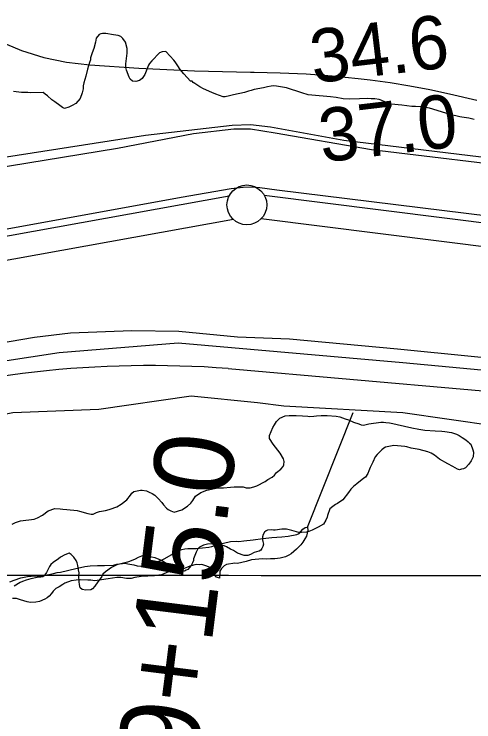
# Model space of a CAD drawing. Extents: x 3245246 to 3283090, y 806824 to 832173.
# Drawn here: x 3261707 to 3262284, y 818083 to 818972 of the extents above; entities that cross this region are included whole.
import ezdxf

# ---------------------------------------------------------------- set-up
doc = ezdxf.new("R2010")
doc.units = 0
for name, color, linetype in [('V-FLOD-BASE', 7, 'Continuous'), ('V-GRID-MAJR', 7, 'Continuous'), ('V-LEVE-TOET', 7, 'Continuous'), ('V-RIVR-RANG', 7, 'Continuous'), ('V-ROAD-CNTR', 7, 'Continuous'), ('V-SITE-VEGE', 7, 'Continuous'), ('V-SURV-IDEN', 7, 'Continuous'), ('V-SURV-LINE', 7, 'Continuous'), ('V-TOPO-MINR', 7, 'Continuous'), ('V-TOPO-SHOR', 7, 'Continuous')]:
    doc.layers.add(name, color=color, linetype=linetype)

msp = doc.modelspace()

# ---------------------------------------------------------------- linework, layer by layer
at = {"layer": 'V-FLOD-BASE'}
for points in [[(3261076.53, 818670.86), (3261236.77, 818699.52), (3261443.28, 818734.86), (3261654.67, 818773.53), (3261836.43, 818803.25), (3261932.19, 818821.55), (3261982.57, 818827.45), (3262003.48, 818827.68), (3262034.71, 818822.7), (3262155.72, 818801.71), (3262364.35, 818776.37)], [(3262305.13, 818717.26), (3262036.54, 818750.54), (3262015.19, 818753.38), (3262005.95, 818754.09), (3261994.26, 818753.96), (3261979.52, 818752.16), (3261916.69, 818741.2), (3261453.58, 818657.26), (3261170.96, 818606.92), (3260890.61, 818555.58)]]:
    msp.add_lwpolyline(points, dxfattribs=at)
at = {"layer": 'V-GRID-MAJR'}
msp.add_spline([(3249418.19, 818275.5), (3254654.04, 818271.31), (3259889.9, 818267.89), (3265125.76, 818265.22), (3270361.62, 818263.32), (3275597.48, 818262.18), (3280833.33, 818261.79)], degree=3, dxfattribs=at)
at = {"layer": 'V-LEVE-TOET'}
for points in [[(3262320.68, 818788.58), (3262120.67, 818812.79), (3262028.83, 818829.6), (3262003.57, 818832.39), (3261980.41, 818831.92), (3261871.66, 818819.22), (3261664.71, 818786.75), (3261467.65, 818750.71), (3261301.42, 818725.67), (3261167.98, 818702.84), (3261051.17, 818677.33)], [(3260992.22, 818439.96), (3261163.69, 818473.67), (3261438.4, 818515.71), (3261732.44, 818565.79), (3261777.63, 818571.22), (3261854.69, 818574.34), (3261913.76, 818573.36), (3261987.46, 818566.19), (3262052.49, 818563.64), (3262187.97, 818551.42), (3262381.56, 818532.06)]]:
    msp.add_lwpolyline(points, dxfattribs=at)
at = {"layer": 'V-ROAD-CNTR'}
msp.add_lwpolyline([(3261975.72, 818526.42), (3262281.24, 818499.57), (3262645.41, 818468.01), (3263233.35, 818414.47)], dxfattribs=at)
msp.add_arc((3261877.32, 817243.88), 1286.31, 85.61254, 107.31835, dxfattribs=at)
at = {"layer": 'V-SITE-VEGE'}
for points in [[(3261851.14, 818892.28), (3261847.76, 818901.26), (3261847.1, 818904.74), (3261847.05, 818909.25), (3261848.54, 818922.6), (3261848.68, 818928.55), (3261846.75, 818936.32), (3261843.21, 818941.2), (3261840.72, 818943.63), (3261837.43, 818944.83), (3261831.68, 818945.58), (3261821.82, 818947.32), (3261817.92, 818947.27), (3261815.67, 818946.84), (3261813.63, 818945.99), (3261809.99, 818941.44), (3261809.02, 818936.51), (3261807.06, 818928.49), (3261804.66, 818923.13), (3261802.88, 818916.75), (3261802.5, 818914.08), (3261801.51, 818911), (3261798.94, 818902.56), (3261796.79, 818893.72), (3261794.42, 818885.28), (3261793.64, 818881.38), (3261793.27, 818877.89), (3261792.3, 818872.75), (3261789.71, 818865.75), (3261784.45, 818859.54), (3261779.56, 818856.82), (3261775.69, 818854.93), (3261770.17, 818853.23), (3261767.7, 818854.43), (3261764.19, 818856.65), (3261757.78, 818861.29), (3261754.06, 818864.12), (3261748.67, 818868.98), (3261745.77, 818871.2), (3261743.09, 818873.02), (3261727.5, 818872.84), (3261723.81, 818873.21), (3261716.02, 818873.12), (3261706.16, 818874.24)], [(3262284.41, 818839.32), (3262277.83, 818841.08), (3262268.79, 818842.22), (3262266.33, 818842.8), (3262254.2, 818845.33), (3262228.27, 818853.45), (3262218.2, 818855.18), (3262210.81, 818855.71), (3262206.31, 818855.66), (3262193.78, 818857.16), (3262180.02, 818858.44), (3262175.91, 818859.83), (3262168.69, 818863.24), (3262165.19, 818864.43), (3262159.65, 818865.39), (3262154.93, 818865.34), (3262150.01, 818865.49), (3262140.58, 818865.38), (3262128.28, 818864.63), (3262119.87, 818865.15), (3262111.23, 818866.9), (3262104.25, 818867.85), (3262080.45, 818869.63), (3262075.93, 818870.4), (3262068.11, 818872.57), (3262048.76, 818878.91), (3262036.23, 818881.23), (3262032.74, 818881.4), (3262029.67, 818881.16), (3262024.96, 818880.29), (3262019.85, 818879), (3262008.39, 818876.82), (3262004.51, 818875.55), (3262001.03, 818874.69), (3261996.13, 818872.99), (3261982.42, 818870.17), (3261977.31, 818868.88), (3261971.79, 818867.59), (3261969.33, 818867.56), (3261964.59, 818869.56), (3261960.06, 818870.95), (3261955.12, 818873.15), (3261944.4, 818877.74), (3261940.07, 818880.15), (3261933.66, 818884.39), (3261931.6, 818885.8), (3261930.15, 818887.22), (3261928.09, 818887.6), (3261919.99, 818896.54), (3261915.42, 818902.23), (3261912.29, 818906.5), (3261908.96, 818911.59), (3261907.29, 818913.62), (3261902.93, 818918.9), (3261897.33, 818924.58), (3261892.82, 818924.12), (3261889.35, 818922.85), (3261879.82, 818913.1), (3261876.78, 818909.79), (3261875.38, 818907.31), (3261870.79, 818895.57), (3261867.36, 818890.82), (3261864.1, 818888.32), (3261859.61, 818886.83), (3261855.5, 818887.61), (3261852.4, 818889.83), (3261851.14, 818892.28)], [(3261917.39, 818348.96), (3261924.31, 818353.76), (3261928.57, 818357.5), (3261931, 818360.6), (3261934.63, 818366.18), (3261941.14, 818370.76), (3261948.9, 818373.51), (3261958.51, 818375.88), (3261962.6, 818376.74), (3261969.78, 818376.82), (3261978.39, 818377.54), (3261982.89, 818378), (3261991.09, 818378.09), (3261994.38, 818377.72), (3261998.08, 818376.73), (3262003, 818376.79), (3262007.91, 818378.07), (3262011.58, 818379.34), (3262021.98, 818384.79), (3262025.23, 818387.08), (3262030.74, 818390.22), (3262033.78, 818392.72), (3262036.41, 818395.82), (3262041.49, 818400.19), (3262044.74, 818403.3), (3262045.54, 818405.36), (3262045.9, 818409.67), (3262045.24, 818413.15), (3262040.65, 818420.27), (3262032.12, 818431.66), (3262027.52, 818438.79), (3262027.49, 818442.27), (3262031.68, 818452.57), (3262033.89, 818455.88), (3262036.31, 818460.01), (3262040.36, 818464.15), (3262047.1, 818466.89), (3262052.01, 818467.57), (3262061.04, 818467.46), (3262069.04, 818467.14), (3262075.4, 818466.8), (3262077.46, 818466.41), (3262083.2, 818466.48), (3262086.47, 818467.13), (3262092.21, 818467.61), (3262100, 818467.28), (3262111.08, 818466.79), (3262115.6, 818465.82), (3262122.4, 818463.23), (3262126.72, 818461.84), (3262132.9, 818459.24), (3262139.49, 818456.86), (3262142.38, 818455.66), (3262145.45, 818455.49), (3262152.2, 818457), (3262167.15, 818459.01), (3262170.63, 818459.05), (3262173.71, 818458.88), (3262178.23, 818458.32), (3262182.34, 818457.34), (3262187.89, 818456.38), (3262206.19, 818452.07), (3262214.82, 818450.32), (3262222.42, 818449.18), (3262235.35, 818448.09), (3262243.76, 818447.98), (3262247.66, 818447.41), (3262255.88, 818446.27), (3262262.26, 818444.09), (3262265.56, 818442.28), (3262269.48, 818439.66), (3262274.03, 818436.83), (3262276.93, 818434.2), (3262278.79, 818432.79), (3262280.24, 818431.58), (3262282.78, 818424.22), (3262283.43, 818421.36), (3262283.29, 818415.41), (3262280.68, 818410.46), (3262277.65, 818406.32), (3262273.4, 818401.77), (3262271.16, 818400.51), (3262268.7, 818399.87), (3262266.04, 818399.43), (3262263.37, 818400.22), (3262257.59, 818403.23), (3262251.4, 818406.65), (3262241.08, 818412.68), (3262234.67, 818417.53), (3262230.33, 818420.15), (3262226.42, 818421.74), (3262215.31, 818424.69), (3262210.18, 818425.46), (3262205.24, 818426.43), (3262199.9, 818428.01), (3262197.43, 818428.39), (3262188.19, 818429.52), (3262183.47, 818429.67), (3262173.04, 818427.5), (3262171.2, 818426.46), (3262168.56, 818424.17)], [(3262168.56, 818424.17), (3262164.92, 818420.44), (3262162.68, 818418.57), (3262160.05, 818415.46), (3262157.05, 818408.66), (3262153.84, 818402.06), (3262152.05, 818397.94), (3262150.85, 818394.65), (3262147.83, 818390.1), (3262146, 818388.85), (3262137.26, 818381.58), (3262132.99, 818378.25), (3262129.75, 818375.13), (3262126.51, 818370.79), (3262119.64, 818361.69), (3262112.93, 818357.11), (3262110.27, 818355.85), (3262106.82, 818353.35), (3262103.37, 818350.23), (3262100.38, 818342)], [(3261704.33, 818331.19), (3261708.61, 818333.29), (3261714.95, 818335.21), (3261732.15, 818337.25), (3261736.23, 818338.93), (3261742.55, 818342.29), (3261749.46, 818347.69), (3261758.04, 818350.87), (3261764.4, 818350.32), (3261767.89, 818349.74), (3261773.02, 818349.39), (3261785.96, 818348.1), (3261788.84, 818347.52), (3261799.53, 818344.36), (3261803.64, 818343.58), (3261806.11, 818343.41), (3261810.19, 818345.5), (3261814.06, 818346.98), (3261821.43, 818348.3), (3261825.93, 818349.37), (3261829.81, 818350.65), (3261833.08, 818351.91), (3261835.94, 818352.97), (3261841.23, 818356.11), (3261848.15, 818361.72), (3261853, 818367.52), (3261854.41, 818369.79), (3261857.05, 818371.87), (3261865.65, 818373.6), (3261867.7, 818373.63), (3261873.04, 818372.66), (3261876.34, 818371.27), (3261880.25, 818369.46), (3261883.56, 818367.45), (3261887.7, 818363.4), (3261892.27, 818358.12), (3261894.35, 818355.27), (3261898.09, 818351.21), (3261900.16, 818349.59), (3261903.67, 818347.58), (3261907.58, 818346.19), (3261917.39, 818348.96)], [(3262100.38, 818342), (3262099.79, 818339.73), (3262098.19, 818336.02), (3262095.38, 818331.07), (3262088.45, 818327.09), (3262081.11, 818323.32), (3262076.83, 818321.64), (3262073.76, 818320.98), (3262067.81, 818320.51), (3262064.12, 818320.67), (3262055.69, 818322.83), (3262051.98, 818324.02), (3262048.7, 818324.6), (3262045.41, 818324.77), (3262042.75, 818324.54), (3262034.77, 818323.62), (3262032.51, 818323.39), (3262029.43, 818323.77), (3262025.13, 818323.31), (3262023.09, 818322.47), (3262021.26, 818320.81), (3262019.45, 818318.12), (3262018.46, 818315.24), (3262018.5, 818311.34), (3262019.14, 818309.09), (3262019.79, 818305.82), (3262019.2, 818303.15), (3262018.01, 818300.26), (3262016.39, 818298.4), (3262014.35, 818297.15), (3262011.08, 818296.29), (3262008.22, 818295.23), (3262003.53, 818292.92), (3262000.06, 818291.66), (3261995.75, 818291.61), (3261987.11, 818294.59), (3261982.35, 818297.81), (3261978.44, 818299.61), (3261973.48, 818302.43), (3261970.39, 818303.83), (3261967.11, 818304.2), (3261961.35, 818305.57), (3261956.63, 818306.14), (3261949.66, 818306.06), (3261944.75, 818304.77), (3261939.45, 818302.25), (3261937.42, 818299.97), (3261935.21, 818295.85), (3261932.02, 818287.61), (3261931.85, 818285.35), (3261930.85, 818282.27), (3261929.25, 818279.17), (3261925, 818274.2), (3261922.96, 818273.15), (3261920.72, 818272.1), (3261917.63, 818272.89), (3261911.88, 818274.06), (3261906.11, 818276.04), (3261901.37, 818278.45), (3261899.71, 818279.87), (3261894.13, 818284.11), (3261891.66, 818285.31), (3261888.77, 818286.51), (3261884.03, 818288.51), (3261874.78, 818290.45), (3261872.11, 818290.83), (3261869.44, 818291.01), (3261866.57, 818290.98), (3261862.7, 818289.09), (3261858.82, 818287.2), (3261851.68, 818284.25), (3261849.23, 818283.4), (3261844.12, 818282.11), (3261835.94, 818279.77), (3261831.45, 818277.87), (3261829, 818276.61), (3261821.68, 818271.2), (3261818.23, 818268.08), (3261816.83, 818265.2), (3261813.39, 818260.65), (3261811.98, 818258.38), (3261808.15, 818253), (3261805.11, 818249.68), (3261803.27, 818248.64), (3261796.92, 818247.95), (3261792.2, 818248.92), (3261789.71, 818251.15), (3261788.85, 818255.04), (3261788.6, 818258.73), (3261788.11, 818266.1), (3261788.27, 818270), (3261787.61, 818273.69), (3261786.93, 818279.21), (3261786.08, 818282.48), (3261784.81, 818285.55), (3261781.9, 818289.62), (3261778.58, 818292.86), (3261775.9, 818294.47), (3261770.59, 818292.57), (3261764.88, 818289.43), (3261762.44, 818287.55)], [(3261762.44, 818287.55), (3261755.73, 818282.97), (3261752.68, 818280.47), (3261751.07, 818277.79), (3261747.25, 818270.36), (3261745.44, 818267.27), (3261743.01, 818264.78), (3261740.35, 818264.34), (3261735.64, 818263.88), (3261727.66, 818262.14), (3261721.73, 818260.64), (3261717.24, 818259.16), (3261714.18, 818257.69), (3261706.64, 818253.3)]]:
    msp.add_lwpolyline(points, dxfattribs=at)
at = {"layer": 'V-SURV-LINE'}
for points in [[(3260833.77, 818536.93), (3261976.71, 818743.22)], [(3262020.74, 818744.4), (3262693.48, 818659.82)], [(3261982.04, 818713.7), (3260839.1, 818507.41)], [(3262689.73, 818630.05), (3262016.98, 818714.63)]]:
    msp.add_lwpolyline(points, dxfattribs=at)
msp.add_circle((3261999.03, 818732.01), 25, dxfattribs=at)
at = {"layer": 'V-TOPO-MINR'}
msp.add_lwpolyline([(3261688.8, 818937.3), (3261716.07, 818926.11), (3261743.91, 818917.1), (3261772.6, 818911.35), (3261801.86, 818907.79), (3261863.36, 818903.91), (3261898.39, 818901.99), (3261933.43, 818900.44), (3261968.5, 818899.47), (3262003.58, 818898.88), (3262008.14, 818898.84), (3262040.92, 818898.03), (3262073.65, 818896.51), (3262106.31, 818893.94), (3262138.93, 818890.66), (3262153.82, 818888.91), (3262178.89, 818885.55), (3262203.85, 818881.63), (3262228.67, 818876.86), (3262253.4, 818871.52), (3262287.86, 818863.48)], dxfattribs=at)
at = {"layer": 'V-TOPO-SHOR'}
msp.add_line((3262075.33, 818327.16), (3262132.56, 818471.2), dxfattribs=at)
for points in [[(3265253.43, 817511.04), (3264958.79, 817652.29), (3264137.14, 818055.26), (3263552.02, 818337.76), (3263419.23, 818404.23), (3263332.08, 818433.33), (3263203.42, 818454.13), (3262597.44, 818495.91), (3262194.84, 818533.44), (3261912.61, 818558.46), (3261763.18, 818546.08), (3261626.2, 818525.38), (3261443.55, 818479.81), (3260974.47, 818347.19), (3260542.75, 818222.86), (3260492.94, 818222.88), (3260459.74, 818231.2), (3260409.95, 818264.42), (3260405.8, 818272.73), (3260426.56, 818281.02), (3260542.79, 818318.32)], [(3261277.47, 818359.51), (3261534.85, 818438.26), (3261705.04, 818471.39), (3261812.96, 818475.49), (3261929.18, 818492.05), (3262012.19, 818483.71), (3262045.4, 818479.54), (3262194.82, 818471.18), (3262311.03, 818454.52), (3262427.23, 818429.57), (3262510.24, 818412.93), (3262605.7, 818404.59), (3262817.38, 818392.04), (3262950.2, 818379.53), (3263029.06, 818379.5)], [(3262006.81, 818311.21), (3262018.89, 818313.19), (3262030.56, 818314.15), (3262043.06, 818314.9), (3262050.85, 818315.81), (3262061.69, 818318.19), (3262064.55, 818319.24), (3262066.98, 818321.73), (3262069.2, 818324.63), (3262072.05, 818326.91), (3262075.33, 818327.16), (3262075.78, 818323.47), (3262073.81, 818316.06), (3262072.01, 818312.56), (3262069.18, 818308.22), (3262066.96, 818305.12), (3262061.28, 818299.52), (3262054.78, 818293.91), (3262051.53, 818292.03), (3262047.44, 818290.14), (3262040.91, 818288.22), (3262034.35, 818287.53), (3262028.81, 818287.47), (3262023.28, 818287.2), (3262018.77, 818287.35), (3262005.04, 818286.18), (3261998.09, 818284.05), (3261987.25, 818281.46), (3261983.77, 818281.84), (3261973.53, 818280.28), (3261970.68, 818278.82), (3261967.02, 818275.49), (3261965.01, 818271.99), (3261964.49, 818263.37), (3261960.79, 818264.35), (3261958.5, 818267.2), (3261956.39, 818272.51), (3261954.52, 818275.15), (3261950.8, 818277.36), (3261947.71, 818278.76), (3261942.36, 818280.14), (3261939.29, 818280.1), (3261935.39, 818280.47), (3261927.21, 818278.12), (3261924.35, 818276.86), (3261915.98, 818273.69), (3261910.66, 818272.61), (3261905.13, 818272.13), (3261900.63, 818271.06), (3261891.85, 818267.47), (3261888.37, 818267.03), (3261883.05, 818265.94), (3261866.25, 818265.34), (3261858.26, 818264.02), (3261853.77, 818262.95), (3261847.82, 818262.88), (3261840.83, 818264.03), (3261835.71, 818263.97), (3261824.86, 818262.21), (3261808.27, 818259.97), (3261802.94, 818260.53), (3261799.25, 818260.49), (3261790.01, 818261.2), (3261784.89, 818260.74), (3261778.34, 818259.84), (3261770.58, 818256.68), (3261767.93, 818255.22), (3261763.46, 818252.09), (3261759.17, 818249.99), (3261755.93, 818246.88), (3261753.7, 818243.98), (3261750.66, 818240.67), (3261748.23, 818238.59), (3261745.17, 818236.71), (3261738.64, 818233.97), (3261734.14, 818233.1), (3261727.17, 818232.61), (3261723.27, 818233.39), (3261714.83, 818236.16), (3261709.89, 818237.54), (3261704.76, 818237.69)], [(3261701.25, 818258.77), (3261706.97, 818260.68), (3261715.34, 818263.44), (3261723.52, 818265.38), (3261732.95, 818266.1), (3261737.05, 818265.94), (3261740.54, 818265.57), (3261744.23, 818266.02), (3261748.11, 818267.3), (3261756.29, 818269.23), (3261760.99, 818270.31), (3261764.89, 818270.76), (3261784.11, 818275.49), (3261790.04, 818276.38), (3261795.56, 818277.88), (3261802.12, 818278.57), (3261811.34, 818278.87), (3261820.16, 818278.97), (3261831.43, 818279.51), (3261835.73, 818280.58), (3261846.37, 818281.93), (3261849.67, 818281.15), (3261857.06, 818279.8), (3261861.17, 818278.61), (3261865.69, 818278.25), (3261870.6, 818279.13), (3261878.78, 818281.07), (3261891.04, 818285.51), (3261895.11, 818287.61), (3261904.9, 818293.05), (3261908.76, 818295.76), (3261917.54, 818299.34), (3261921.02, 818299.99), (3261924.91, 818300.24), (3261935.37, 818300.36), (3261951.34, 818301.98), (3261955.03, 818302.84), (3261965.65, 818306.24), (3261969.74, 818307.31), (3261978.33, 818309.05), (3261985.71, 818309.54), (3261988.79, 818309.37), (3261995.34, 818309.85), (3262006.81, 818311.21)]]:
    msp.add_lwpolyline(points, dxfattribs=at)

# ---------------------------------------------------------------- texts
at = {"layer": 'V-RIVR-RANG'}
for s, p in [('34.6', (3262082.4, 818884.56)), ('37.0', (3262093.4, 818785.16))]:
    msp.add_text(s, height=67, rotation=6.77833, dxfattribs=at).set_placement(p)
at = {"layer": 'V-SURV-IDEN'}
msp.add_text('2139+15.0', height=100, rotation=82.86417, dxfattribs=at).set_placement((3261908.01, 817807.09))

doc.saveas('drawing.dxf')
